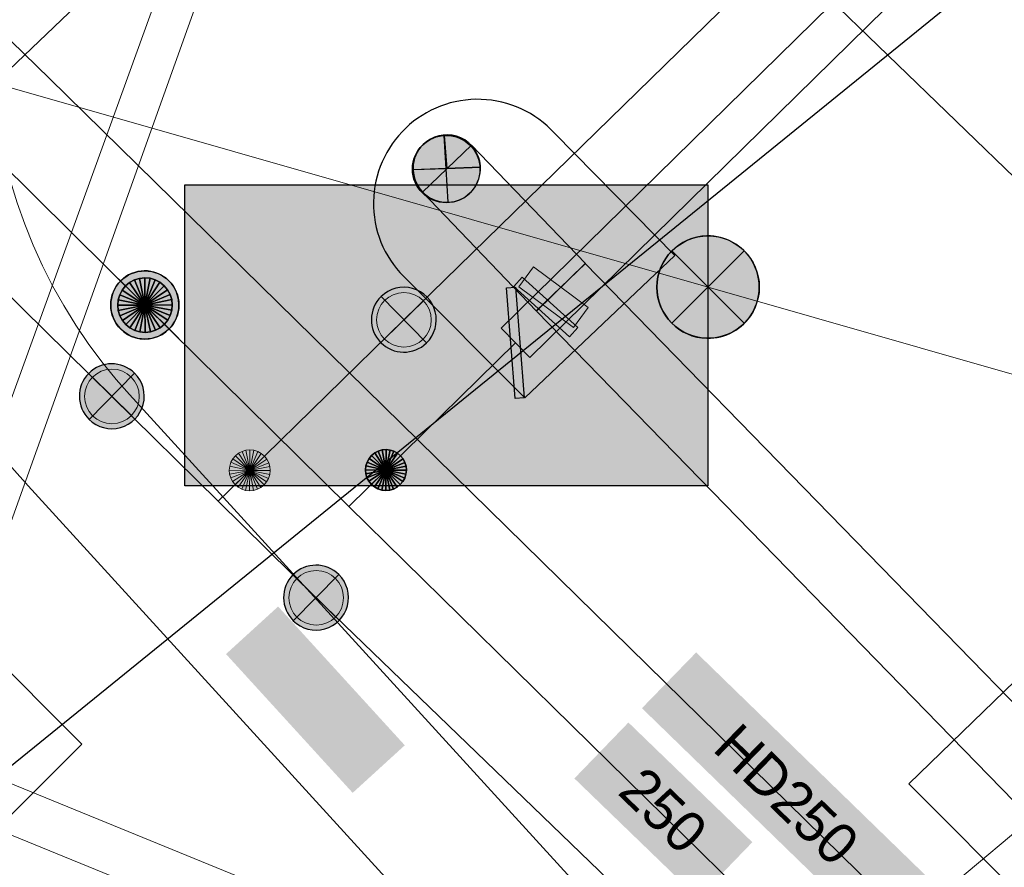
# Model space of a CAD drawing. Header units: metres. Extents: x 2695560 to 2696939, y 1260491 to 1262050.
# Tile 485 of 656: x 2695853.7 to 2695860.91, y 1261121.26 to 1261127.47. Entities that reach past the tile are written whole.
import ezdxf

# ---------------------------------------------------------------- set-up
doc = ezdxf.new("R2010")
doc.units = ezdxf.units.M
doc.linetypes.add('AUSGEZOGEN', pattern=[0])
for name, color, linetype in [('XR$1$AV_Linien (BB)', 7, 'AUSGEZOGEN'), ('XR$1$EW_LK_Knoten', 1, 'AUSGEZOGEN'), ('XR$1$GA_LK_Rohrleitungsteil', 32, 'AUSGEZOGEN'), ('XR$1$GA_LK_Siphon', 32, 'AUSGEZOGEN'), ('XR$1$Liegenschaftsgrenzen', 7, 'AUSGEZOGEN'), ('XR$1$PFEW', 255, 'AUSGEZOGEN'), ('XR$1$PFGA', 255, 'AUSGEZOGEN'), ('XR$1$PFWA', 255, 'AUSGEZOGEN'), ('XR$1$RAEW', 8, 'AUSGEZOGEN'), ('XR$1$WA_LK_Absperrarmatur', 171, 'AUSGEZOGEN')]:
    doc.layers.add(name, color=color, linetype=linetype)
for name, color, linetype, lineweight in [('XR$2$ABW-LinieFlaeche-R-genau', 4, 'AUSGEZOGEN', 18), ('XR$2$ELE-Flaeche-oberirdisch', 1, 'AUSGEZOGEN', 18), ('XR$2$ELE-Linie-oberirdisch', 1, 'AUSGEZOGEN', 18), ('XR$2$ELE-LinieAnker_Strebe', 1, 'AUSGEZOGEN', 18), ('XR$2$ELE-LinieFlaeche-genau', 1, 'AUSGEZOGEN', 18), ('XR$2$GAS-Linie-genau', 12, 'AUSGEZOGEN', 18), ('XR$2$GAS-LinieFlaeche-genau', 12, 'AUSGEZOGEN', 18), ('XR$2$GAS-Punkt', 12, 'AUSGEZOGEN', 18), ('XR$2$KOM-Flaeche-U-oberirdisch', 91, 'AUSGEZOGEN', 18), ('XR$2$KOM-Linie-U-genau', 91, 'AUSGEZOGEN', 18), ('XR$2$KOM-LinieFlaeche-U-genau', 91, 'AUSGEZOGEN', 18), ('XR$2$WAS-Linie-genau', 5, 'AUSGEZOGEN', 18), ('XR$2$WAS-Punkt', 5, 'AUSGEZOGEN', 18), ('XR$2$WEI-Text', 59, 'AUSGEZOGEN', 18)]:
    doc.layers.add(name, color=color, linetype=linetype, lineweight=lineweight)
doc.styles.add('TXT', font='txt')

# ---------------------------------------------------------------- blocks, each defined once
blk = doc.blocks.new('COMPLEXOBJECT_692')
at = {"layer": 'XR$1$AV_Linien (BB)', "color": 7, "linetype": 'AUSGEZOGEN', "transparency": 33554687}
for p, q in [((5857.53, 11125.93), (5856.648, 11126.826)), ((5855.541, 11125.777), (5856.432, 11124.887))]:
    blk.add_line(p, q, dxfattribs=at)
for centre, radius, start, end in [((5856.0849, 11126.3122), 0.7623, 42.38256, 133.72913), ((5856.0837, 11126.3116), 0.7618, 133.63761, 224.56875)]:
    blk.add_arc(centre, radius, start, end, dxfattribs=at)
blk = doc.blocks.new('BWA965')
at = {"layer": 'XR$1$PFWA', "transparency": 33554687}
blk.add_hatch(color=7, dxfattribs=at).paths.add_polyline_path([(0, 0.5), (-0.051, 0.497), (-0.101, 0.49), (-0.15, 0.477), (-0.197, 0.459), (-0.243, 0.437), (-0.286, 0.41), (-0.326, 0.379), (-0.362, 0.344), (-0.395, 0.306), (-0.424, 0.264), (-0.449, 0.22), (-0.469, 0.174), (-0.484, 0.125), (-0.494, 0.076), (-0.499, 0.025), (-0.499, -0.025), (-0.494, -0.076), (-0.484, -0.125), (-0.469, -0.174), (-0.449, -0.22), (-0.424, -0.264), (-0.395, -0.306), (-0.362, -0.344), (-0.326, -0.379), (-0.286, -0.41), (-0.243, -0.437), (-0.197, -0.459), (-0.15, -0.477), (-0.101, -0.49), (-0.051, -0.497), (0, -0.5), (0.051, -0.497), (0.101, -0.49), (0.15, -0.477), (0.197, -0.459), (0.243, -0.437), (0.286, -0.41), (0.326, -0.379), (0.362, -0.344), (0.395, -0.306), (0.424, -0.264), (0.449, -0.22), (0.469, -0.174), (0.484, -0.125), (0.494, -0.076), (0.499, -0.025), (0.499, 0.025), (0.494, 0.076), (0.484, 0.125), (0.469, 0.174), (0.449, 0.22), (0.424, 0.264), (0.395, 0.306), (0.362, 0.344), (0.326, 0.379), (0.286, 0.41), (0.243, 0.437), (0.197, 0.459), (0.15, 0.477), (0.101, 0.49), (0.051, 0.497)])
at = {"transparency": 33554687}
blk.add_line((0, 0.5), (0, -0.5), dxfattribs=at)
for start, end in [(90, 270), (270, 90)]:
    blk.add_arc((0, 0), 0.5, start, end, dxfattribs=at)
blk = doc.blocks.new('BGA2013')
at = {"transparency": 33554687}
blk.add_hatch(color=36, dxfattribs=at).paths.add_polyline_path([(-0.291, -0.4086), (0.3522, 0.3571), (0.291, 0.4086), (-0.3522, -0.3571)])
at = {"color": 32, "transparency": 33554687}
blk.add_lwpolyline([(-0.291, -0.4086), (-0.3522, -0.3571), (0.291, 0.4086), (0.3522, 0.3571), (-0.291, -0.4086)], close=True, dxfattribs=at)
blk = doc.blocks.new('BGA15')
at = {"layer": 'XR$1$PFGA', "transparency": 33554687}
blk.add_hatch(color=7, dxfattribs=at).paths.add_polyline_path([(0.5, 0), (0.49, 0.101), (0.459, 0.197), (0.41, 0.286), (0.344, 0.362), (0.264, 0.424), (0.174, 0.469), (0.076, 0.494), (-0.025, 0.499), (-0.125, 0.484), (-0.22, 0.449), (-0.306, 0.395), (-0.379, 0.326), (-0.437, 0.243), (-0.477, 0.15), (-0.497, 0.051), (-0.497, -0.051), (-0.477, -0.15), (-0.437, -0.243), (-0.379, -0.326), (-0.306, -0.395), (-0.22, -0.449), (-0.125, -0.484), (-0.025, -0.499), (0.076, -0.494), (0.174, -0.469), (0.264, -0.424), (0.344, -0.362), (0.41, -0.286), (0.459, -0.197), (0.49, -0.101)])
at = {"color": 32, "transparency": 33554687}
for start, end in [(91.1948, 268.8052), (268.8052, 91.1948)]:
    blk.add_arc((0, 0), 0.5, start, end, dxfattribs=at)
at = {"layer": 'XR$1$PFGA', "transparency": 33554687}
blk.add_circle((0, 0), 0.5, dxfattribs=at)
blk = doc.blocks.new('BEWLP2561')
at = {"layer": 'XR$1$PFEW', "transparency": 33554687}
blk.add_hatch(color=7, dxfattribs=at).paths.add_polyline_path([(0.488, 0), (0.478, 0.101), (0.448, 0.197), (0.399, 0.286), (0.333, 0.362), (0.253, 0.424), (0.162, 0.469), (0.064, 0.494), (-0.037, 0.499), (-0.137, 0.484), (-0.232, 0.449), (-0.318, 0.395), (-0.391, 0.326), (-0.449, 0.243), (-0.489, 0.15), (-0.509, 0.051), (-0.509, -0.051), (-0.489, -0.15), (-0.449, -0.243), (-0.391, -0.326), (-0.318, -0.395), (-0.232, -0.449), (-0.137, -0.484), (-0.037, -0.499), (0.064, -0.494), (0.162, -0.469), (0.253, -0.424), (0.333, -0.362), (0.399, -0.286), (0.448, -0.197), (0.478, -0.101)])
at = {"layer": 'XR$1$RAEW', "transparency": 33554687}
for points in [[(-0.324, -0.38), (-0.009, 0.003), (-0.38, 0.325), (-0.396, 0.305), (-0.411, 0.285), (-0.425, 0.263), (-0.438, 0.242), (-0.449, 0.219), (-0.46, 0.196), (-0.469, 0.172), (-0.477, 0.148), (-0.484, 0.124), (-0.49, 0.099), (-0.494, 0.074), (-0.497, 0.049), (-0.499, 0.024), (-0.5, -0.001), (-0.499, -0.027), (-0.497, -0.052), (-0.494, -0.077), (-0.489, -0.102), (-0.484, -0.127), (-0.477, -0.151), (-0.468, -0.175), (-0.459, -0.198), (-0.448, -0.221), (-0.436, -0.244), (-0.423, -0.266), (-0.409, -0.287), (-0.394, -0.307), (-0.378, -0.327), (-0.361, -0.346), (-0.343, -0.363)], [(0.306, 0.386), (0, 0), (0.381, -0.325), (0.397, -0.305), (0.411, -0.284), (0.425, -0.262), (0.438, -0.24), (0.449, -0.217), (0.459, -0.193), (0.468, -0.169), (0.476, -0.144), (0.483, -0.12), (0.488, -0.094), (0.492, -0.069), (0.494, -0.043), (0.495, -0.018), (0.495, 0.008), (0.494, 0.034), (0.491, 0.059), (0.487, 0.084), (0.482, 0.11), (0.475, 0.134), (0.468, 0.159), (0.459, 0.183), (0.448, 0.206), (0.437, 0.229), (0.424, 0.252), (0.41, 0.273), (0.395, 0.294), (0.379, 0.314), (0.362, 0.334), (0.345, 0.352), (0.326, 0.37)]]:
    blk.add_hatch(color=1, dxfattribs=at).paths.add_polyline_path(points)
at = {"color": 1, "transparency": 33554687}
for p, q in [((0.381, -0.325), (-0.38, 0.325)), ((-0.324, -0.38), (0.306, 0.386))]:
    blk.add_line(p, q, dxfattribs=at)
for start, end in [(91.3809, 268.6191), (268.6191, 91.3809)]:
    blk.add_arc((0, 0), 0.5, start, end, dxfattribs=at)
at = {"layer": 'XR$1$PFEW', "transparency": 33554687}
blk.add_circle((-0.012, 0, -0.993), 0.5, dxfattribs=at)
at = {"layer": 'XR$1$RAEW', "color": 1, "transparency": 33554687}
for points in [[(-0.324, -0.38), (-0.009, 0.003), (-0.38, 0.325)], [(0.306, 0.386), (0, 0), (0.381, -0.325)]]:
    blk.add_lwpolyline(points, dxfattribs=at)
for centre, start, end in [((0, 0), 139.4821, 229.5111), ((-0.004, -0.006), 320.3659, 51.6348)]:
    blk.add_arc(centre, 0.5, start, end, dxfattribs=at)
blk = doc.blocks.new('BEWLP2549_S')
at = {"layer": 'XR$1$PFEW', "transparency": 33554687}
blk.add_hatch(color=7, dxfattribs=at).paths.add_polyline_path([(0.5, 0), (0.4898, 0.1006), (0.4595, 0.1972), (0.4104, 0.2856), (0.3445, 0.3624), (0.2645, 0.4243), (0.1737, 0.4689), (0.0757, 0.4942), (-0.0253, 0.4994), (-0.1253, 0.484), (-0.2202, 0.4489), (-0.3061, 0.3954), (-0.3794, 0.3257), (-0.4372, 0.2427), (-0.4771, 0.1497), (-0.4974, 0.0506), (-0.4974, -0.0506), (-0.4771, -0.1497), (-0.4372, -0.2427), (-0.3794, -0.3257), (-0.3061, -0.3954), (-0.2202, -0.4489), (-0.1253, -0.484), (-0.0253, -0.4994), (0.0757, -0.4942), (0.1737, -0.4689), (0.2645, -0.4243), (0.3445, -0.3624), (0.4104, -0.2856), (0.4595, -0.1972), (0.4898, -0.1006)])
at = {"color": 1, "transparency": 33554687}
for p, q in [((0.3537, -0.3537), (-0.3537, 0.3537)), ((-0.3537, -0.3537), (0.3537, 0.3537))]:
    blk.add_line(p, q, dxfattribs=at)
for start, end in [(91.38095, 268.61905), (268.61905, 91.38095)]:
    blk.add_arc((0, 0), 0.5001, start, end, dxfattribs=at)
at = {"layer": 'XR$1$PFEW', "transparency": 33554687}
blk.add_circle((0, 0), 0.5, dxfattribs=at)
blk = doc.blocks.new('BEWG5')
at = {"transparency": 33554687}
blk.add_hatch(color=1, dxfattribs=at).paths.add_polyline_path([(-0.083375, -0.5), (0.083375, -0.5), (0.083375, 0.5), (-0.083375, 0.5)])
at = {"color": 1, "transparency": 33554687}
blk.add_lwpolyline([(-0.083375, -0.5), (0.083375, -0.5), (0.083375, 0.5), (-0.083375, 0.5), (-0.083375, -0.5)], close=True, dxfattribs=at)
blk = doc.blocks.new('GAS-SIPHON')
at = {"layer": 'XR$2$GAS-Punkt', "linetype": 'AUSGEZOGEN', "lineweight": 25, "transparency": 33554687}
for p, q in [((0, 200, 2500), (0, 350, 2500)), ((0, -200, 2500), (0, -350, 2500))]:
    blk.add_line(p, q, dxfattribs=at)
for points in [[(-111.1, 166.3, 2500), (0, 0, 2500), (-141.4, 141.4, 2500)], [(-111.1, 166.3), (0, 0), (-141.4, 141.4)], [(-111.1, 166.3, 2500), (-111.1, 166.3), (-141.4, 141.4), (-141.4, 141.4, 2500)], [(-76.5, 184.8, 2500), (0, 0, 2500), (-111.1, 166.3, 2500)], [(-76.5, 184.8), (0, 0), (-111.1, 166.3)], [(-76.5, 184.8, 2500), (-76.5, 184.8), (-111.1, 166.3), (-111.1, 166.3, 2500)], [(-39, 196.2, 2500), (0, 0, 2500), (-76.5, 184.8, 2500)], [(-39, 196.2), (0, 0), (-76.5, 184.8)], [(-39, 196.2, 2500), (-39, 196.2), (-76.5, 184.8), (-76.5, 184.8, 2500)], [(0, 200, 2500), (0, 0, 2500), (-39, 196.2, 2500)], [(0, 200), (0, 0), (-39, 196.2)], [(0, 200, 2500), (0, 200), (-39, 196.2), (-39, 196.2, 2500)], [(39, 196.2, 2500), (0, 0, 2500), (0, 200, 2500)], [(39, 196.2), (0, 0), (0, 200)], [(39, 196.2, 2500), (39, 196.2), (0, 200), (0, 200, 2500)], [(76.5, 184.8, 2500), (0, 0, 2500), (39, 196.2, 2500)], [(76.5, 184.8), (0, 0), (39, 196.2)], [(111.1, 166.3, 2500), (0, 0, 2500), (76.5, 184.8, 2500)], [(111.1, 166.3), (0, 0), (76.5, 184.8)], [(141.4, 141.4, 2500), (0, 0, 2500), (111.1, 166.3, 2500)], [(141.4, 141.4), (0, 0), (111.1, 166.3)], [(76.5, 184.8, 2500), (76.5, 184.8), (39, 196.2), (39, 196.2, 2500)], [(111.1, 166.3, 2500), (111.1, 166.3), (76.5, 184.8), (76.5, 184.8, 2500)], [(141.4, 141.4, 2500), (141.4, 141.4), (111.1, 166.3), (111.1, 166.3, 2500)], [(-184.8, 76.5, 2500), (0, 0, 2500), (-196.2, 39, 2500)], [(-184.8, 76.5), (0, 0), (-196.2, 39)], [(-184.8, 76.5, 2500), (-184.8, 76.5), (-196.2, 39), (-196.2, 39, 2500)], [(-166.3, 111.1, 2500), (0, 0, 2500), (-184.8, 76.5, 2500)], [(-166.3, 111.1), (0, 0), (-184.8, 76.5)], [(-166.3, 111.1, 2500), (-166.3, 111.1), (-184.8, 76.5), (-184.8, 76.5, 2500)], [(-141.4, 141.4, 2500), (0, 0, 2500), (-166.3, 111.1, 2500)], [(-141.4, 141.4), (0, 0), (-166.3, 111.1)], [(-141.4, 141.4, 2500), (-141.4, 141.4), (-166.3, 111.1), (-166.3, 111.1, 2500)], [(166.3, 111.1, 2500), (0, 0, 2500), (141.4, 141.4, 2500)], [(166.3, 111.1), (0, 0), (141.4, 141.4)], [(184.8, 76.5, 2500), (0, 0, 2500), (166.3, 111.1, 2500)], [(184.8, 76.5), (0, 0), (166.3, 111.1)], [(196.2, 39, 2500), (0, 0, 2500), (184.8, 76.5, 2500)], [(196.2, 39), (0, 0), (184.8, 76.5)], [(166.3, 111.1, 2500), (166.3, 111.1), (141.4, 141.4), (141.4, 141.4, 2500)], [(184.8, 76.5, 2500), (184.8, 76.5), (166.3, 111.1), (166.3, 111.1, 2500)], [(196.2, 39, 2500), (196.2, 39), (184.8, 76.5), (184.8, 76.5, 2500)], [(-196.2, 39, 2500), (0, 0, 2500), (-200, 0, 2500)], [(-196.2, 39), (0, 0), (-200, 0)], [(-196.2, 39, 2500), (-196.2, 39), (-200, 0), (-200, 0, 2500)], [(-200, 0, 2500), (0, 0, 2500), (-196.2, -39, 2500)], [(-200, 0), (0, 0), (-196.2, -39)], [(-196.2, -39, 2500), (0, 0, 2500), (-184.8, -76.5, 2500)], [(-196.2, -39), (0, 0), (-184.8, -76.5)], [(-184.8, -76.5, 2500), (0, 0, 2500), (-166.3, -111.1, 2500)], [(-184.8, -76.5), (0, 0), (-166.3, -111.1)], [(-166.3, -111.1, 2500), (0, 0, 2500), (-141.4, -141.4, 2500)], [(-166.3, -111.1), (0, 0), (-141.4, -141.4)], [(-141.4, -141.4, 2500), (0, 0, 2500), (-111.1, -166.3, 2500)], [(-141.4, -141.4), (0, 0), (-111.1, -166.3)], [(-111.1, -166.3, 2500), (0, 0, 2500), (-76.5, -184.8, 2500)], [(-111.1, -166.3), (0, 0), (-76.5, -184.8)], [(-76.5, -184.8, 2500), (0, 0, 2500), (-39, -196.2, 2500)], [(-76.5, -184.8), (0, 0), (-39, -196.2)], [(-39, -196.2, 2500), (0, 0, 2500), (0, -200, 2500)], [(-39, -196.2), (0, 0), (0, -200)], [(200, 0, 2500), (0, 0, 2500), (196.2, 39, 2500)], [(200, 0), (0, 0), (196.2, 39)], [(0, -200, 2500), (0, 0, 2500), (39, -196.2, 2500)], [(39, -196.2, 2500), (0, 0, 2500), (76.5, -184.8, 2500)], [(76.5, -184.8, 2500), (0, 0, 2500), (111.1, -166.3, 2500)], [(111.1, -166.3, 2500), (0, 0, 2500), (141.4, -141.4, 2500)], [(141.4, -141.4, 2500), (0, 0, 2500), (166.3, -111.1, 2500)], [(166.3, -111.1, 2500), (0, 0, 2500), (184.8, -76.5, 2500)], [(184.8, -76.5, 2500), (0, 0, 2500), (196.2, -39, 2500)], [(196.2, -39, 2500), (0, 0, 2500), (200, 0, 2500)], [(0, -200), (0, 0), (39, -196.2)], [(39, -196.2), (0, 0), (76.5, -184.8)], [(76.5, -184.8), (0, 0), (111.1, -166.3)], [(111.1, -166.3), (0, 0), (141.4, -141.4)], [(141.4, -141.4), (0, 0), (166.3, -111.1)], [(166.3, -111.1), (0, 0), (184.8, -76.5)], [(184.8, -76.5), (0, 0), (196.2, -39)], [(196.2, -39), (0, 0), (200, 0)], [(200, 0, 2500), (200, 0), (196.2, 39), (196.2, 39, 2500)], [(-200, 0, 2500), (-200, 0), (-196.2, -39), (-196.2, -39, 2500)], [(-196.2, -39, 2500), (-196.2, -39), (-184.8, -76.5), (-184.8, -76.5, 2500)], [(184.8, -76.5, 2500), (184.8, -76.5), (196.2, -39), (196.2, -39, 2500)], [(196.2, -39, 2500), (196.2, -39), (200, 0), (200, 0, 2500)], [(-184.8, -76.5, 2500), (-184.8, -76.5), (-166.3, -111.1), (-166.3, -111.1, 2500)], [(-166.3, -111.1, 2500), (-166.3, -111.1), (-141.4, -141.4), (-141.4, -141.4, 2500)], [(-141.4, -141.4, 2500), (-141.4, -141.4), (-111.1, -166.3), (-111.1, -166.3, 2500)], [(111.1, -166.3, 2500), (111.1, -166.3), (141.4, -141.4), (141.4, -141.4, 2500)], [(141.4, -141.4, 2500), (141.4, -141.4), (166.3, -111.1), (166.3, -111.1, 2500)], [(166.3, -111.1, 2500), (166.3, -111.1), (184.8, -76.5), (184.8, -76.5, 2500)], [(-111.1, -166.3, 2500), (-111.1, -166.3), (-76.5, -184.8), (-76.5, -184.8, 2500)], [(-76.5, -184.8, 2500), (-76.5, -184.8), (-39, -196.2), (-39, -196.2, 2500)], [(-39, -196.2, 2500), (-39, -196.2), (0, -200), (0, -200, 2500)], [(0, -200, 2500), (0, -200), (39, -196.2), (39, -196.2, 2500)], [(39, -196.2, 2500), (39, -196.2), (76.5, -184.8), (76.5, -184.8, 2500)], [(76.5, -184.8, 2500), (76.5, -184.8), (111.1, -166.3), (111.1, -166.3, 2500)]]:
    blk.add_3dface(points, dxfattribs=at)
blk = doc.blocks.new('GAS-BOGEN_VERTIKAL')
at = {"layer": 'XR$2$GAS-Punkt', "linetype": 'AUSGEZOGEN', "true_color": 0xc50000, "transparency": 33554687}
blk.add_hatch(color=12, dxfattribs=at).paths.add_polyline_path([(0, -150), (15.2, -149.2), (30.2, -146.9), (44.9, -143.1), (59.2, -137.8), (72.8, -131.2), (85.7, -123.1), (97.7, -113.8), (108.7, -103.3), (118.6, -91.8), (127.3, -79.3), (134.7, -66.1), (140.7, -52.1), (145.2, -37.6), (148.3, -22.7), (149.8, -7.6), (149.8, 7.6), (148.3, 22.7), (145.2, 37.6), (140.7, 52.1), (134.7, 66.1), (127.3, 79.3), (118.6, 91.8), (108.7, 103.3), (97.7, 113.8), (85.7, 123.1), (72.8, 131.2), (59.2, 137.8), (44.9, 143.1), (30.2, 146.9), (15.2, 149.2), (0, 150), (-15.2, 149.2), (-30.2, 146.9), (-44.9, 143.1), (-59.2, 137.8), (-72.8, 131.2), (-85.7, 123.1), (-97.7, 113.8), (-108.7, 103.3), (-118.6, 91.8), (-127.3, 79.3), (-134.7, 66.1), (-140.7, 52.1), (-145.2, 37.6), (-148.3, 22.7), (-149.8, 7.6), (-149.8, -7.6), (-148.3, -22.7), (-145.2, -37.6), (-140.7, -52.1), (-134.7, -66.1), (-127.3, -79.3), (-118.6, -91.8), (-108.7, -103.3), (-97.7, -113.8), (-85.7, -123.1), (-72.8, -131.2), (-59.2, -137.8), (-44.9, -143.1), (-30.2, -146.9), (-15.2, -149.2)])
at = {"layer": 'XR$2$GAS-Punkt', "linetype": 'AUSGEZOGEN', "lineweight": 25, "transparency": 33554687}
for points in [[(-29.3, 147.1, 2500), (0, 0, 2500), (-57.4, 138.6, 2500)], [(-29.3, 147.1), (0, 0), (-57.4, 138.6)], [(-29.3, 147.1, 2500), (-29.3, 147.1), (-57.4, 138.6), (-57.4, 138.6, 2500)], [(0, 150, 2500), (0, 0, 2500), (-29.3, 147.1, 2500)], [(0, 150), (0, 0), (-29.3, 147.1)], [(0, 150, 2500), (0, 150), (-29.3, 147.1), (-29.3, 147.1, 2500)], [(29.3, 147.1, 2500), (0, 0, 2500), (0, 150, 2500)], [(29.3, 147.1), (0, 0), (0, 150)], [(29.3, 147.1, 2500), (29.3, 147.1), (0, 150), (0, 150, 2500)], [(57.4, 138.6, 2500), (0, 0, 2500), (29.3, 147.1, 2500)], [(57.4, 138.6), (0, 0), (29.3, 147.1)], [(57.4, 138.6, 2500), (57.4, 138.6), (29.3, 147.1), (29.3, 147.1, 2500)], [(-124.7, 83.3, 2500), (0, 0, 2500), (-138.6, 57.4, 2500)], [(-124.7, 83.3), (0, 0), (-138.6, 57.4)], [(-124.7, 83.3, 2500), (-124.7, 83.3), (-138.6, 57.4), (-138.6, 57.4, 2500)], [(-106.1, 106.1, 2500), (0, 0, 2500), (-124.7, 83.3, 2500)], [(-106.1, 106.1), (0, 0), (-124.7, 83.3)], [(-106.1, 106.1, 2500), (-106.1, 106.1), (-124.7, 83.3), (-124.7, 83.3, 2500)], [(-83.3, 124.7, 2500), (0, 0, 2500), (-106.1, 106.1, 2500)], [(-83.3, 124.7), (0, 0), (-106.1, 106.1)], [(-83.3, 124.7, 2500), (-83.3, 124.7), (-106.1, 106.1), (-106.1, 106.1, 2500)], [(-57.4, 138.6, 2500), (0, 0, 2500), (-83.3, 124.7, 2500)], [(-57.4, 138.6), (0, 0), (-83.3, 124.7)], [(-57.4, 138.6, 2500), (-57.4, 138.6), (-83.3, 124.7), (-83.3, 124.7, 2500)], [(83.3, 124.7, 2500), (0, 0, 2500), (57.4, 138.6, 2500)], [(83.3, 124.7), (0, 0), (57.4, 138.6)], [(106.1, 106.1, 2500), (0, 0, 2500), (83.3, 124.7, 2500)], [(106.1, 106.1), (0, 0), (83.3, 124.7)], [(124.7, 83.3, 2500), (0, 0, 2500), (106.1, 106.1, 2500)], [(124.7, 83.3), (0, 0), (106.1, 106.1)], [(138.6, 57.4, 2500), (0, 0, 2500), (124.7, 83.3, 2500)], [(138.6, 57.4), (0, 0), (124.7, 83.3)], [(83.3, 124.7, 2500), (83.3, 124.7), (57.4, 138.6), (57.4, 138.6, 2500)], [(106.1, 106.1, 2500), (106.1, 106.1), (83.3, 124.7), (83.3, 124.7, 2500)], [(124.7, 83.3, 2500), (124.7, 83.3), (106.1, 106.1), (106.1, 106.1, 2500)], [(138.6, 57.4, 2500), (138.6, 57.4), (124.7, 83.3), (124.7, 83.3, 2500)], [(-147.1, 29.3, 2500), (0, 0, 2500), (-150, 0, 2500)], [(-147.1, 29.3), (0, 0), (-150, 0)], [(-147.1, 29.3, 2500), (-147.1, 29.3), (-150, 0), (-150, 0, 2500)], [(-150, 0, 2500), (0, 0, 2500), (-147.1, -29.3, 2500)], [(-150, 0), (0, 0), (-147.1, -29.3)], [(-138.6, 57.4, 2500), (0, 0, 2500), (-147.1, 29.3, 2500)], [(-138.6, 57.4), (0, 0), (-147.1, 29.3)], [(-138.6, 57.4, 2500), (-138.6, 57.4), (-147.1, 29.3), (-147.1, 29.3, 2500)], [(-147.1, -29.3, 2500), (0, 0, 2500), (-138.6, -57.4, 2500)], [(-147.1, -29.3), (0, 0), (-138.6, -57.4)], [(-138.6, -57.4, 2500), (0, 0, 2500), (-124.7, -83.3, 2500)], [(-138.6, -57.4), (0, 0), (-124.7, -83.3)], [(-124.7, -83.3, 2500), (0, 0, 2500), (-106.1, -106.1, 2500)], [(-124.7, -83.3), (0, 0), (-106.1, -106.1)], [(-106.1, -106.1, 2500), (0, 0, 2500), (-83.3, -124.7, 2500)], [(-106.1, -106.1), (0, 0), (-83.3, -124.7)], [(-83.3, -124.7, 2500), (0, 0, 2500), (-57.4, -138.6, 2500)], [(-83.3, -124.7), (0, 0), (-57.4, -138.6)], [(-57.4, -138.6, 2500), (0, 0, 2500), (-29.3, -147.1, 2500)], [(-57.4, -138.6), (0, 0), (-29.3, -147.1)], [(-29.3, -147.1, 2500), (0, 0, 2500), (0, -150, 2500)], [(-29.3, -147.1), (0, 0), (0, -150)], [(147.1, 29.3, 2500), (0, 0, 2500), (138.6, 57.4, 2500)], [(147.1, 29.3), (0, 0), (138.6, 57.4)], [(150, 0, 2500), (0, 0, 2500), (147.1, 29.3, 2500)], [(150, 0), (0, 0), (147.1, 29.3)], [(0, -150, 2500), (0, 0, 2500), (29.3, -147.1, 2500)], [(29.3, -147.1, 2500), (0, 0, 2500), (57.4, -138.6, 2500)], [(57.4, -138.6, 2500), (0, 0, 2500), (83.3, -124.7, 2500)], [(83.3, -124.7, 2500), (0, 0, 2500), (106.1, -106.1, 2500)], [(106.1, -106.1, 2500), (0, 0, 2500), (124.7, -83.3, 2500)], [(124.7, -83.3, 2500), (0, 0, 2500), (138.6, -57.4, 2500)], [(138.6, -57.4, 2500), (0, 0, 2500), (147.1, -29.3, 2500)], [(147.1, -29.3, 2500), (0, 0, 2500), (150, 0, 2500)], [(0, -150), (0, 0), (29.3, -147.1)], [(29.3, -147.1), (0, 0), (57.4, -138.6)], [(57.4, -138.6), (0, 0), (83.3, -124.7)], [(83.3, -124.7), (0, 0), (106.1, -106.1)], [(106.1, -106.1), (0, 0), (124.7, -83.3)], [(124.7, -83.3), (0, 0), (138.6, -57.4)], [(138.6, -57.4), (0, 0), (147.1, -29.3)], [(147.1, -29.3), (0, 0), (150, 0)], [(147.1, 29.3, 2500), (147.1, 29.3), (138.6, 57.4), (138.6, 57.4, 2500)], [(150, 0, 2500), (150, 0), (147.1, 29.3), (147.1, 29.3, 2500)], [(-150, 0, 2500), (-150, 0), (-147.1, -29.3), (-147.1, -29.3, 2500)], [(-147.1, -29.3, 2500), (-147.1, -29.3), (-138.6, -57.4), (-138.6, -57.4, 2500)], [(-138.6, -57.4, 2500), (-138.6, -57.4), (-124.7, -83.3), (-124.7, -83.3, 2500)], [(124.7, -83.3, 2500), (124.7, -83.3), (138.6, -57.4), (138.6, -57.4, 2500)], [(138.6, -57.4, 2500), (138.6, -57.4), (147.1, -29.3), (147.1, -29.3, 2500)], [(147.1, -29.3, 2500), (147.1, -29.3), (150, 0), (150, 0, 2500)], [(-124.7, -83.3, 2500), (-124.7, -83.3), (-106.1, -106.1), (-106.1, -106.1, 2500)], [(-106.1, -106.1, 2500), (-106.1, -106.1), (-83.3, -124.7), (-83.3, -124.7, 2500)], [(-83.3, -124.7, 2500), (-83.3, -124.7), (-57.4, -138.6), (-57.4, -138.6, 2500)], [(-57.4, -138.6, 2500), (-57.4, -138.6), (-29.3, -147.1), (-29.3, -147.1, 2500)], [(29.3, -147.1, 2500), (29.3, -147.1), (57.4, -138.6), (57.4, -138.6, 2500)], [(57.4, -138.6, 2500), (57.4, -138.6), (83.3, -124.7), (83.3, -124.7, 2500)], [(83.3, -124.7, 2500), (83.3, -124.7), (106.1, -106.1), (106.1, -106.1, 2500)], [(106.1, -106.1, 2500), (106.1, -106.1), (124.7, -83.3), (124.7, -83.3, 2500)], [(-29.3, -147.1, 2500), (-29.3, -147.1), (0, -150), (0, -150, 2500)], [(0, -150, 2500), (0, -150), (29.3, -147.1), (29.3, -147.1, 2500)]]:
    blk.add_3dface(points, dxfattribs=at)
blk = doc.blocks.new('WAS-ABSPERRORGAN')
at = {"layer": 'XR$2$WAS-Punkt', "linetype": 'AUSGEZOGEN', "transparency": 33554687}
for p, q in [((0, 200, 2500), (0, -200, 2500)), ((0, 0), (0, 0))]:
    blk.add_line(p, q, dxfattribs=at)
blk.add_circle((0, 0, 502500), 200, dxfattribs=at)
blk = doc.blocks.new('WAS-BOGEN_VERTIKAL')
at = {"layer": 'XR$2$WAS-Punkt', "transparency": 33554687}
blk.add_hatch(color=5, dxfattribs=at).paths.add_polyline_path([(0, -150), (15.2, -149.2), (30.2, -146.9), (44.9, -143.1), (59.2, -137.8), (72.8, -131.2), (85.7, -123.1), (97.7, -113.8), (108.7, -103.3), (118.6, -91.8), (127.3, -79.3), (134.7, -66.1), (140.7, -52.1), (145.2, -37.6), (148.3, -22.7), (149.8, -7.6), (149.8, 7.6), (148.3, 22.7), (145.2, 37.6), (140.7, 52.1), (134.7, 66.1), (127.3, 79.3), (118.6, 91.8), (108.7, 103.3), (97.7, 113.8), (85.7, 123.1), (72.8, 131.2), (59.2, 137.8), (44.9, 143.1), (30.2, 146.9), (15.2, 149.2), (0, 150), (-15.2, 149.2), (-30.2, 146.9), (-44.9, 143.1), (-59.2, 137.8), (-72.8, 131.2), (-85.7, 123.1), (-97.7, 113.8), (-108.7, 103.3), (-118.6, 91.8), (-127.3, 79.3), (-134.7, 66.1), (-140.7, 52.1), (-145.2, 37.6), (-148.3, 22.7), (-149.8, 7.6), (-149.8, -7.6), (-148.3, -22.7), (-145.2, -37.6), (-140.7, -52.1), (-134.7, -66.1), (-127.3, -79.3), (-118.6, -91.8), (-108.7, -103.3), (-97.7, -113.8), (-85.7, -123.1), (-72.8, -131.2), (-59.2, -137.8), (-44.9, -143.1), (-30.2, -146.9), (-15.2, -149.2)])
at = {"layer": 'XR$2$WAS-Punkt', "lineweight": 13, "transparency": 33554687}
for points in [[(-29.3, 147.1, 2500), (0, 0, 2500), (-57.4, 138.6, 2500)], [(-29.3, 147.1), (0, 0), (-57.4, 138.6)], [(-29.3, 147.1, 2500), (-29.3, 147.1), (-57.4, 138.6), (-57.4, 138.6, 2500)], [(0, 150, 2500), (0, 0, 2500), (-29.3, 147.1, 2500)], [(0, 150), (0, 0), (-29.3, 147.1)], [(0, 150, 2500), (0, 150), (-29.3, 147.1), (-29.3, 147.1, 2500)], [(29.3, 147.1, 2500), (0, 0, 2500), (0, 150, 2500)], [(29.3, 147.1), (0, 0), (0, 150)], [(29.3, 147.1, 2500), (29.3, 147.1), (0, 150), (0, 150, 2500)], [(57.4, 138.6, 2500), (0, 0, 2500), (29.3, 147.1, 2500)], [(57.4, 138.6), (0, 0), (29.3, 147.1)], [(57.4, 138.6, 2500), (57.4, 138.6), (29.3, 147.1), (29.3, 147.1, 2500)], [(-124.7, 83.3, 2500), (0, 0, 2500), (-138.6, 57.4, 2500)], [(-124.7, 83.3), (0, 0), (-138.6, 57.4)], [(-124.7, 83.3, 2500), (-124.7, 83.3), (-138.6, 57.4), (-138.6, 57.4, 2500)], [(-106.1, 106.1, 2500), (0, 0, 2500), (-124.7, 83.3, 2500)], [(-106.1, 106.1), (0, 0), (-124.7, 83.3)], [(-106.1, 106.1, 2500), (-106.1, 106.1), (-124.7, 83.3), (-124.7, 83.3, 2500)], [(-83.3, 124.7, 2500), (0, 0, 2500), (-106.1, 106.1, 2500)], [(-83.3, 124.7), (0, 0), (-106.1, 106.1)], [(-83.3, 124.7, 2500), (-83.3, 124.7), (-106.1, 106.1), (-106.1, 106.1, 2500)], [(-57.4, 138.6, 2500), (0, 0, 2500), (-83.3, 124.7, 2500)], [(-57.4, 138.6), (0, 0), (-83.3, 124.7)], [(-57.4, 138.6, 2500), (-57.4, 138.6), (-83.3, 124.7), (-83.3, 124.7, 2500)], [(83.3, 124.7, 2500), (0, 0, 2500), (57.4, 138.6, 2500)], [(83.3, 124.7), (0, 0), (57.4, 138.6)], [(106.1, 106.1, 2500), (0, 0, 2500), (83.3, 124.7, 2500)], [(106.1, 106.1), (0, 0), (83.3, 124.7)], [(124.7, 83.3, 2500), (0, 0, 2500), (106.1, 106.1, 2500)], [(124.7, 83.3), (0, 0), (106.1, 106.1)], [(138.6, 57.4, 2500), (0, 0, 2500), (124.7, 83.3, 2500)], [(138.6, 57.4), (0, 0), (124.7, 83.3)], [(83.3, 124.7, 2500), (83.3, 124.7), (57.4, 138.6), (57.4, 138.6, 2500)], [(106.1, 106.1, 2500), (106.1, 106.1), (83.3, 124.7), (83.3, 124.7, 2500)], [(124.7, 83.3, 2500), (124.7, 83.3), (106.1, 106.1), (106.1, 106.1, 2500)], [(138.6, 57.4, 2500), (138.6, 57.4), (124.7, 83.3), (124.7, 83.3, 2500)], [(-147.1, 29.3, 2500), (0, 0, 2500), (-150, 0, 2500)], [(-147.1, 29.3), (0, 0), (-150, 0)], [(-147.1, 29.3, 2500), (-147.1, 29.3), (-150, 0), (-150, 0, 2500)], [(-150, 0, 2500), (0, 0, 2500), (-147.1, -29.3, 2500)], [(-150, 0), (0, 0), (-147.1, -29.3)], [(-138.6, 57.4, 2500), (0, 0, 2500), (-147.1, 29.3, 2500)], [(-138.6, 57.4), (0, 0), (-147.1, 29.3)], [(-138.6, 57.4, 2500), (-138.6, 57.4), (-147.1, 29.3), (-147.1, 29.3, 2500)], [(-147.1, -29.3, 2500), (0, 0, 2500), (-138.6, -57.4, 2500)], [(-147.1, -29.3), (0, 0), (-138.6, -57.4)], [(-138.6, -57.4, 2500), (0, 0, 2500), (-124.7, -83.3, 2500)], [(-138.6, -57.4), (0, 0), (-124.7, -83.3)], [(-124.7, -83.3, 2500), (0, 0, 2500), (-106.1, -106.1, 2500)], [(-124.7, -83.3), (0, 0), (-106.1, -106.1)], [(-106.1, -106.1, 2500), (0, 0, 2500), (-83.3, -124.7, 2500)], [(-106.1, -106.1), (0, 0), (-83.3, -124.7)], [(-83.3, -124.7, 2500), (0, 0, 2500), (-57.4, -138.6, 2500)], [(-83.3, -124.7), (0, 0), (-57.4, -138.6)], [(-57.4, -138.6, 2500), (0, 0, 2500), (-29.3, -147.1, 2500)], [(-57.4, -138.6), (0, 0), (-29.3, -147.1)], [(-29.3, -147.1, 2500), (0, 0, 2500), (0, -150, 2500)], [(-29.3, -147.1), (0, 0), (0, -150)], [(147.1, 29.3, 2500), (0, 0, 2500), (138.6, 57.4, 2500)], [(147.1, 29.3), (0, 0), (138.6, 57.4)], [(150, 0, 2500), (0, 0, 2500), (147.1, 29.3, 2500)], [(150, 0), (0, 0), (147.1, 29.3)], [(0, -150, 2500), (0, 0, 2500), (29.3, -147.1, 2500)], [(29.3, -147.1, 2500), (0, 0, 2500), (57.4, -138.6, 2500)], [(57.4, -138.6, 2500), (0, 0, 2500), (83.3, -124.7, 2500)], [(83.3, -124.7, 2500), (0, 0, 2500), (106.1, -106.1, 2500)], [(106.1, -106.1, 2500), (0, 0, 2500), (124.7, -83.3, 2500)], [(124.7, -83.3, 2500), (0, 0, 2500), (138.6, -57.4, 2500)], [(138.6, -57.4, 2500), (0, 0, 2500), (147.1, -29.3, 2500)], [(147.1, -29.3, 2500), (0, 0, 2500), (150, 0, 2500)], [(0, -150), (0, 0), (29.3, -147.1)], [(29.3, -147.1), (0, 0), (57.4, -138.6)], [(57.4, -138.6), (0, 0), (83.3, -124.7)], [(83.3, -124.7), (0, 0), (106.1, -106.1)], [(106.1, -106.1), (0, 0), (124.7, -83.3)], [(124.7, -83.3), (0, 0), (138.6, -57.4)], [(138.6, -57.4), (0, 0), (147.1, -29.3)], [(147.1, -29.3), (0, 0), (150, 0)], [(147.1, 29.3, 2500), (147.1, 29.3), (138.6, 57.4), (138.6, 57.4, 2500)], [(150, 0, 2500), (150, 0), (147.1, 29.3), (147.1, 29.3, 2500)], [(-150, 0, 2500), (-150, 0), (-147.1, -29.3), (-147.1, -29.3, 2500)], [(-147.1, -29.3, 2500), (-147.1, -29.3), (-138.6, -57.4), (-138.6, -57.4, 2500)], [(-138.6, -57.4, 2500), (-138.6, -57.4), (-124.7, -83.3), (-124.7, -83.3, 2500)], [(124.7, -83.3, 2500), (124.7, -83.3), (138.6, -57.4), (138.6, -57.4, 2500)], [(138.6, -57.4, 2500), (138.6, -57.4), (147.1, -29.3), (147.1, -29.3, 2500)], [(147.1, -29.3, 2500), (147.1, -29.3), (150, 0), (150, 0, 2500)], [(-124.7, -83.3, 2500), (-124.7, -83.3), (-106.1, -106.1), (-106.1, -106.1, 2500)], [(-106.1, -106.1, 2500), (-106.1, -106.1), (-83.3, -124.7), (-83.3, -124.7, 2500)], [(-83.3, -124.7, 2500), (-83.3, -124.7), (-57.4, -138.6), (-57.4, -138.6, 2500)], [(-57.4, -138.6, 2500), (-57.4, -138.6), (-29.3, -147.1), (-29.3, -147.1, 2500)], [(29.3, -147.1, 2500), (29.3, -147.1), (57.4, -138.6), (57.4, -138.6, 2500)], [(57.4, -138.6, 2500), (57.4, -138.6), (83.3, -124.7), (83.3, -124.7, 2500)], [(83.3, -124.7, 2500), (83.3, -124.7), (106.1, -106.1), (106.1, -106.1, 2500)], [(106.1, -106.1, 2500), (106.1, -106.1), (124.7, -83.3), (124.7, -83.3, 2500)], [(-29.3, -147.1, 2500), (-29.3, -147.1), (0, -150), (0, -150, 2500)], [(0, -150, 2500), (0, -150), (29.3, -147.1), (29.3, -147.1, 2500)]]:
    blk.add_3dface(points, dxfattribs=at)

msp = doc.modelspace()

# ---------------------------------------------------------------- hatches: boundary and pattern name
at = {"transparency": 33554687}
for points in [[(2695854.91, 1261126.258), (2695854.91, 1261124.0508), (2695858.7419, 1261124.0508), (2695858.7419, 1261126.258)], [(2695855.5928, 1261123.1669), (2695855.2109, 1261122.8184), (2695856.1392, 1261121.8011), (2695856.5211, 1261122.1496)], [(2695858.6563, 1261122.8304), (2695858.259, 1261122.4216), (2695859.9817, 1261120.7476), (2695860.379, 1261121.1564)], [(2695858.16, 1261122.3167), (2695857.7639, 1261121.9067), (2695858.672, 1261121.0293), (2695859.0681, 1261121.4393)]]:
    msp.add_hatch(color=7, dxfattribs=at).paths.add_polyline_path(points)

# ---------------------------------------------------------------- linework, layer by layer
at = {"color": 24, "lineweight": -3, "transparency": 33554687}
msp.add_lwpolyline([(2695854.91, 1261126.258), (2695858.7419, 1261126.258), (2695858.7419, 1261124.0508), (2695854.91, 1261124.0508), (2695854.91, 1261126.258)], close=True, dxfattribs=at)
at = {"layer": 'XR$1$AV_Linien (BB)', "color": 7, "linetype": 'AUSGEZOGEN', "transparency": 33554687}
msp.add_line((2695857.402, 1261124.697), (2695858.5, 1261125.74), dxfattribs=at)
msp.add_lwpolyline([(2695861.306, 1261122.924), (2695860.216, 1261121.868), (2695861.096, 1261120.983)], dxfattribs=at)
at = {"layer": 'XR$1$Liegenschaftsgrenzen', "color": 7, "linetype": 'AUSGEZOGEN', "transparency": 33554687}
msp.add_line((2695870.474, 1261135.659), (2695850.376, 1261119.352), dxfattribs=at)
at = {"layer": 'XR$2$ABW-LinieFlaeche-R-genau', "linetype": 'AUSGEZOGEN', "transparency": 33554687}
msp.add_lwpolyline([(2695856.4157, 1261120.354), (2695833.5507, 1261129.709), (2695833.6833, 1261130.033), (2695856.5483, 1261120.678), (2695856.4157, 1261120.354)], close=True, dxfattribs=at)
at = {"layer": 'XR$2$ELE-Flaeche-oberirdisch', "transparency": 33554687}
for points in [[(2695855.443, 1261133.059), (2695854.795, 1261132.463), (2695856.055, 1261131.08), (2695863.065, 1261124.306), (2695863.626, 1261123.72), (2695864.318, 1261124.3), (2695863.703, 1261124.942), (2695856.699, 1261131.71), (2695855.443, 1261133.059)], [(2695856.465, 1261129.821), (2695856.022, 1261130.284), (2695849.679, 1261124.222), (2695850.122, 1261123.758), (2695856.465, 1261129.821)], [(2695867.963, 1261126.928), (2695866.604, 1261126.005), (2695865.247, 1261125.079), (2695856.749, 1261117.954), (2695857.9, 1261116.849), (2695865.804, 1261123.486), (2695867.283, 1261124.795), (2695868.756, 1261126.11), (2695867.963, 1261126.928)]]:
    msp.add_lwpolyline(points, close=True, dxfattribs=at)
at = {"layer": 'XR$2$ELE-Linie-oberirdisch', "transparency": 33554687}
msp.add_line((2695872.864, 1261121.466), (2695858.745, 1261125.507), dxfattribs=at)
at = {"layer": 'XR$2$ELE-LinieAnker_Strebe', "transparency": 33554687}
msp.add_line((2695845.143, 1261129.399), (2695858.745, 1261125.507), dxfattribs=at)
at = {"layer": 'XR$2$ELE-LinieFlaeche-genau', "linetype": 'AUSGEZOGEN', "transparency": 33554687}
for points in [[(2695857.4847, 1261125.3338), (2695856.6497, 1261126.2028), (2695857.0103, 1261126.5492), (2695857.8453, 1261125.6802), (2695857.4847, 1261125.3338)], [(2695861.4469, 1261121.2666), (2695857.4859, 1261125.3326), (2695857.8441, 1261125.6814), (2695861.8051, 1261121.6154), (2695861.4469, 1261121.2666)], [(2695857.3557, 1261125.5106), (2695857.4647, 1261125.6566), (2695857.8653, 1261125.3574), (2695857.7563, 1261125.2114), (2695857.3557, 1261125.5106)]]:
    msp.add_lwpolyline(points, close=True, dxfattribs=at)
at = {"layer": 'XR$2$GAS-Linie-genau', "linetype": 'AUSGEZOGEN', "transparency": 33554687}
for p, q in [((2695852.843, 1261128.081), (2695853.918, 1261127.037)), ((2695852.827, 1261127.145), (2695854.617, 1261125.376)), ((2695853.918, 1261127.037), (2695862.707, 1261118.415)), ((2695854.617, 1261125.376), (2695856.111, 1261123.9)), ((2695856.383, 1261124.167), (2695857.332, 1261125.099)), ((2695856.111, 1261123.9), (2695856.383, 1261124.167)), ((2695856.111, 1261123.9), (2695862.677, 1261117.453))]:
    msp.add_line(p, q, dxfattribs=at)
at = {"layer": 'XR$2$GAS-LinieFlaeche-genau', "linetype": 'AUSGEZOGEN', "transparency": 33554687}
msp.add_lwpolyline([(2695857.2269, 1261125.2061), (2695862.5709, 1261130.4511), (2695862.7811, 1261130.2369), (2695857.4371, 1261124.9919), (2695857.2269, 1261125.2061)], close=True, dxfattribs=at)
at = {"layer": 'XR$2$KOM-Flaeche-U-oberirdisch', "transparency": 33554687}
msp.add_lwpolyline([(2695852.069, 1261122.973), (2695853.517, 1261121.523), (2695854.154, 1261122.159), (2695852.706, 1261123.609), (2695852.069, 1261122.973)], close=True, dxfattribs=at)
at = {"layer": 'XR$2$KOM-Linie-U-genau', "linetype": 'AUSGEZOGEN', "transparency": 33554687}
for points in [[(2695853.112, 1261122.566), (2695853.086, 1261123.185), (2695853.121, 1261123.269), (2695856.386, 1261132.287), (2695856.479, 1261132.758), (2695857.781, 1261134.169)], [(2695857.781, 1261134.169), (2695856.819, 1261132.489), (2695856.599, 1261132.076), (2695853.361, 1261123.026), (2695853.315, 1261122.93), (2695853.112, 1261122.566)]]:
    msp.add_lwpolyline(points, dxfattribs=at)
at = {"layer": 'XR$2$KOM-LinieFlaeche-U-genau', "linetype": 'AUSGEZOGEN', "transparency": 33554687}
for points in [[(2695863.6236, 1261113.241), (2695853.7602, 1261124.0517), (2695853.6411, 1261124.186), (2695853.511, 1261124.3473), (2695853.3865, 1261124.5141), (2695853.2686, 1261124.6881), (2695853.16, 1261124.8655), (2695853.0577, 1261125.0466), (2695852.9635, 1261125.2339), (2695852.8781, 1261125.4235), (2695852.8, 1261125.6165), (2695852.7309, 1261125.8139), (2695852.6698, 1261126.0127), (2695852.6173, 1261126.215), (2695852.5737, 1261126.4195), (2695852.5393, 1261126.6247), (2695852.5126, 1261126.8319), (2695852.4958, 1261127.0405), (2695852.488, 1261127.2476), (2695852.488, 1261127.456), (2695852.498, 1261127.6643)], [(2695853.496, 1261127.5977), (2695853.488, 1261127.432), (2695853.488, 1261127.2664), (2695853.4942, 1261127.0995), (2695853.5074, 1261126.9361), (2695853.5287, 1261126.7713), (2695853.5563, 1261126.6065), (2695853.5907, 1261126.445), (2695853.6322, 1261126.2853), (2695853.6811, 1261126.1261), (2695853.736, 1261125.9695), (2695853.7979, 1261125.8165), (2695853.8665, 1261125.6641), (2695853.9403, 1261125.5174), (2695854.022, 1261125.3725), (2695854.1094, 1261125.2299), (2695854.2015, 1261125.0939), (2695854.301, 1261124.9607), (2695854.4049, 1261124.832), (2695854.5038, 1261124.7203), (2695864.3624, 1261113.915)]]:
    msp.add_lwpolyline(points, dxfattribs=at)
at = {"layer": 'XR$2$WAS-Linie-genau', "linetype": 'AUSGEZOGEN', "transparency": 33554687}
for p, q in [((2695856.515, 1261125.268), (2695862.4, 1261131.014)), ((2695855.385, 1261124.165), (2695856.515, 1261125.268)), ((2695854.375, 1261124.707), (2695855.154, 1261123.94)), ((2695855.154, 1261123.94), (2695855.385, 1261124.165)), ((2695855.154, 1261123.94), (2695855.872, 1261123.231)), ((2695855.872, 1261123.231), (2695862.068, 1261117.251))]:
    msp.add_line(p, q, dxfattribs=at)
msp.add_lwpolyline([(2695848.151, 1261123.977), (2695851.593, 1261127.444), (2695854.375, 1261124.707)], dxfattribs=at)

# ---------------------------------------------------------------- block references
at = {"layer": 'XR$1$AV_Linien (BB)', "color": 7, "linetype": 'AUSGEZOGEN', "lineweight": -3, "transparency": 33554687}
msp.add_blockref('COMPLEXOBJECT_692', (2690000.97, 1249999.81), dxfattribs=at)
at = {"layer": 'XR$1$EW_LK_Knoten', "color": 1, "linetype": 'AUSGEZOGEN', "lineweight": -3, "transparency": 33554687}
for name, p, xscale, yscale, rotation in [('BEWLP2561', (2695856.829, 1261126.377), 0.4943918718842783, 0.4943918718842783, 42.88770000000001), ('BEWG5', (2695857.555, 1261125.362), 0.5499999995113, 0.5499999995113, 47.925)]:
    msp.add_blockref(name, p, dxfattribs=dict(at, xscale=xscale, yscale=yscale, rotation=rotation))
at = {"layer": 'XR$1$EW_LK_Knoten', "color": 1, "linetype": 'AUSGEZOGEN', "lineweight": -3, "transparency": 33554687, "xscale": 0.749999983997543, "yscale": 0.749999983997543}
msp.add_blockref('BEWLP2549_S', (2695858.744, 1261125.508), dxfattribs=at)
at = {"layer": 'XR$1$GA_LK_Rohrleitungsteil', "color": 32, "linetype": 'AUSGEZOGEN', "lineweight": -3, "transparency": 33554687, "xscale": 0.8124999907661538, "yscale": 0.8124999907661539, "rotation": 44.46720000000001}
msp.add_blockref('BGA2013', (2695857.331, 1261125.1), dxfattribs=at)
at = {"layer": 'XR$1$GA_LK_Siphon', "color": 32, "linetype": 'AUSGEZOGEN', "lineweight": -3, "transparency": 33554687, "xscale": 0.4999999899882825, "yscale": 0.4999999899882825, "rotation": 315.3465}
msp.add_blockref('BGA15', (2695854.616, 1261125.377), dxfattribs=at)
at = {"layer": 'XR$1$WA_LK_Absperrarmatur', "color": 171, "linetype": 'AUSGEZOGEN', "lineweight": -3, "transparency": 33554687, "xscale": 0.475528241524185, "yscale": 0.475528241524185}
for p, rotation in [((2695856.514, 1261125.269), 44.315917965), ((2695854.374, 1261124.708), 315.463867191), ((2695855.871, 1261123.232), 315.368896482)]:
    msp.add_blockref('BWA965', p, dxfattribs=dict(at, rotation=rotation))
at = {"layer": 'XR$2$GAS-Punkt', "color": 12, "linetype": 'AUSGEZOGEN', "lineweight": 18, "transparency": 33554687, "xscale": 0.001, "yscale": 0.001, "zscale": 0.001}
for name, p, rotation in [('GAS-SIPHON', (2695854.617, 1261125.376), 225.4), ('GAS-BOGEN_VERTIKAL', (2695856.383, 1261124.167), 314.4999999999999)]:
    msp.add_blockref(name, p, dxfattribs=dict(at, rotation=rotation))
at = {"layer": 'XR$2$WAS-Punkt', "color": 5, "linetype": 'AUSGEZOGEN', "lineweight": 18, "transparency": 33554687, "xscale": 0.001, "yscale": 0.001, "zscale": 0.001}
for name, p, rotation in [('WAS-ABSPERRORGAN', (2695856.515, 1261125.268), 314.4), ('WAS-ABSPERRORGAN', (2695854.375, 1261124.707), 225.5), ('WAS-BOGEN_VERTIKAL', (2695855.385, 1261124.165), 314.4), ('WAS-ABSPERRORGAN', (2695855.872, 1261123.231), 225.4)]:
    msp.add_blockref(name, p, dxfattribs=dict(at, rotation=rotation))

# ---------------------------------------------------------------- texts
at = {"layer": 'XR$2$WEI-Text', "transparency": 33554687, "char_height": 0.3, "attachment_point": 5, "style": 'TXT'}
for s, insert, width, rotation in [('\\W1.00;HD250', (2695859.319, 1261121.788), 1.483333, 315.9), ('\\W1.00;250', (2695858.416, 1261121.672), 0.911905, 316)]:
    msp.add_mtext(s, dxfattribs=dict(at, insert=insert, width=width, rotation=rotation))

doc.saveas('drawing.dxf')
